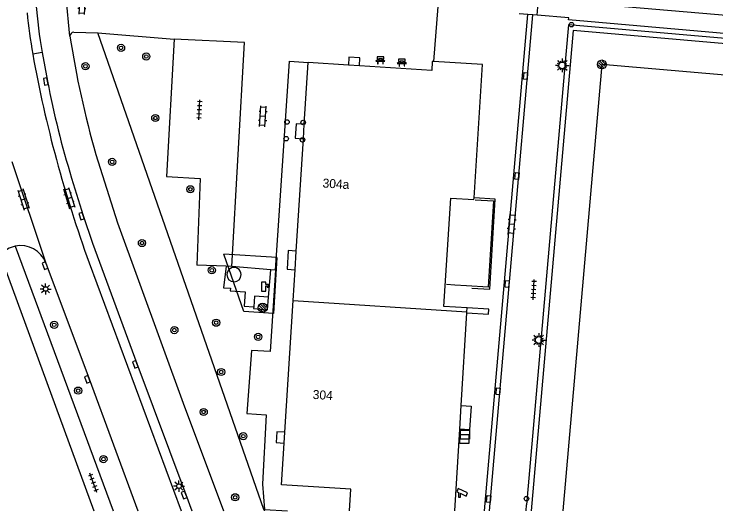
# Model space of a CAD drawing. Extents: x 132999 to 136000, y 398499 to 400501.
# Drawn here: x 134852.4 to 134930.3, y 398500 to 398555.2 of the extents above; entities that cross this region are included whole.
import ezdxf

# ---------------------------------------------------------------- set-up
doc = ezdxf.new("R2010")
doc.units = 0
for name, color, linetype in [('bs-afsc-belijning', 7, 'Continuous'), ('bs-afsc-hekwerk laag', 7, 'Continuous'), ('bs-afsc-poort', 7, 'Continuous'), ('bs-symb-beregeningsautomaat', 7, 'Continuous'), ('bs-symb-cornervlag', 7, 'Continuous'), ('bs-symb-veldverlichting', 7, 'Continuous'), ('gg-afsc-hekwerk', 7, 'Continuous'), ('gg-anno-huisnummerreeks BGT', 7, 'Continuous'), ('gg-bbg-hoofdgebouw', 7, 'Continuous'), ('gg-bbg-overig bouwwerk', 7, 'Continuous'), ('gg-bbg-tussenscheiding', 7, 'Continuous'), ('gg-knt-verharding', 7, 'Continuous'), ('gg-kwrk-afval apart plaats', 7, 'Continuous'), ('gt-bbg-plantopografie pand', 7, 'Continuous'), ('gt-grn-vlakafsluiter', 7, 'Continuous'), ('gt-grn-weggrens', 7, 'Continuous'), ('gt-symb-afsluitpaal', 7, 'Continuous'), ('gt-symb-bank', 7, 'Continuous'), ('gt-symb-boom', 7, 'Continuous'), ('gt-symb-camera', 7, 'Continuous'), ('gt-symb-klinker verharding', 7, 'Continuous'), ('gt-symb-kolk', 7, 'Continuous'), ('gt-symb-kolk center center', 7, 'Continuous'), ('gt-symb-lichtmast', 7, 'Continuous'), ('gt-symb-pomp', 7, 'Continuous'), ('gt-symb-straatmeubilair', 7, 'Continuous'), ('gt-symb-tegel verharding', 7, 'Continuous'), ('gt-symb-verkeersbordpaal', 7, 'Continuous')]:
    doc.layers.add(name, color=color, linetype=linetype)

# ---------------------------------------------------------------- blocks, each defined once
blk = doc.blocks.new('gt0-KOLK')
at = {"layer": 'gt-symb-kolk'}
blk.add_lwpolyline([(0, 0), (0.375, 0), (0.375, 0.4), (-0.375, 0.4), (-0.375, 0), (0, 0)], dxfattribs=at)
blk = doc.blocks.new('gt0-BOOM')
at = {"layer": 'gt-symb-boom'}
for radius in [0.4, 0.2]:
    blk.add_circle((0, 0), radius, dxfattribs=at)
blk = doc.blocks.new('gt0-TEG1')
at = {"layer": 'gt-symb-tegel verharding'}
for p, q in [((-1.125, 0), (1.125, 0)), ((-0.9, -0.25), (-0.9, 0.25)), ((-0.45, -0.25), (-0.45, 0.25)), ((0, -0.25), (0, 0.25)), ((0.45, -0.25), (0.45, 0.25)), ((0.9, -0.25), (0.9, 0.25))]:
    blk.add_line(p, q, dxfattribs=at)
blk = doc.blocks.new('gt0-KL1')
at = {"layer": 'gt-symb-klinker verharding'}
for p, q in [((-1.15, 0.3), (1.15, 0.3)), ((-1, -0.3), (-1, 0.3)), ((-0.5, 0.3), (-0.5, 0.45)), ((0, -0.3), (0, 0.3)), ((0.5, 0.3), (0.5, 0.45)), ((1, -0.3), (1, 0.3)), ((-1.15, -0.3), (1.15, -0.3)), ((-0.5, -0.45), (-0.5, -0.3)), ((0.5, -0.45), (0.5, -0.3))]:
    blk.add_line(p, q, dxfattribs=at)
blk = doc.blocks.new('gt0-LMAST')
at = {"layer": 'gt-symb-lichtmast'}
for p, q in [((-0.182, 0.173), (-0.447, 0.438)), ((-0.005, 0.246), (-0.005, 0.621)), ((0.172, 0.173), (0.437, 0.438)), ((-0.255, -0.004), (-0.63, -0.004)), ((-0.182, -0.181), (-0.447, -0.446)), ((-0.005, -0.254), (-0.005, -0.629)), ((0.437, -0.446), (0.172, -0.181)), ((0.245, -0.004), (0.62, -0.004))]:
    blk.add_line(p, q, dxfattribs=at)
blk.add_circle((-0.005, -0.004), 0.25, dxfattribs=at)
blk = doc.blocks.new('gt0-VPAAL')
at = {"layer": 'gt-symb-verkeersbordpaal'}
blk.add_circle((0, 0), 0.25, dxfattribs=at)
blk = doc.blocks.new('bs0-VELDV')
at = {"layer": 'bs-symb-veldverlichting'}
for p, q in [((-0.375, 0), (-0.75, 0)), ((-0.53, 0.53), (-0.265, 0.265)), ((-0.346, 0.144), (-0.52, 0.215)), ((-0.215, 0.52), (-0.144, 0.346)), ((0, 0.75), (0, 0.375)), ((0.215, 0.52), (0.144, 0.346)), ((0.265, 0.265), (0.53, 0.53)), ((0.346, 0.144), (0.52, 0.215)), ((0.375, 0), (0.75, 0)), ((-0.265, -0.265), (-0.53, -0.53)), ((-0.346, -0.144), (-0.52, -0.215)), ((-0.144, -0.346), (-0.215, -0.52)), ((0, -0.375), (0, -0.75)), ((0.144, -0.346), (0.215, -0.52)), ((0.265, -0.265), (0.53, -0.53)), ((0.346, -0.144), (0.52, -0.215))]:
    blk.add_line(p, q, dxfattribs=at)
blk.add_circle((0, 0), 0.375, dxfattribs=at)
blk = doc.blocks.new('gt0-CAMERA')
at = {"layer": 'gt-symb-camera'}
for points in [[(0.067, 0.484), (0.753, 0.164), (0.916, 0.514), (-0.121, 0.999), (-0.284, 0.648), (-0.067, 0.547)], [(0.067, 0.484), (0.067, 0), (-0.067, 0), (-0.067, 0.547)]]:
    blk.add_lwpolyline(points, dxfattribs=at)
blk = doc.blocks.new('DUMMY')
at = {"layer": 'gt-symb-straatmeubilair'}
blk.add_lwpolyline([(0.5, -0.5), (-0.5, -0.5), (-0.5, 0.5), (0.5, 0.5)], close=True, dxfattribs=at)
blk = doc.blocks.new('gt0-KOLKCC')
at = {"layer": 'gt-symb-kolk center center'}
blk.add_lwpolyline([(-0.375, 0.2), (0.375, 0.2), (0.375, -0.2), (-0.375, -0.2)], close=True, dxfattribs=at)
blk = doc.blocks.new('bs0-CORNVLG')
at = {"layer": 'bs-symb-cornervlag'}
for p, q in [((-0.345, 0.203), (0.203, -0.345)), ((-0.212, 0.354), (0.345, -0.203)), ((0.025, 0.399), (0.399, 0.025)), ((-0.399, -0.025), (-0.025, -0.399))]:
    blk.add_line(p, q, dxfattribs=at)
blk.add_circle((0, 0), 0.5, dxfattribs=at)
blk = doc.blocks.new('gt0-APAAL')
at = {"layer": 'gt-symb-afsluitpaal'}
blk.add_circle((0, 0), 0.25, dxfattribs=at)
blk = doc.blocks.new('gt0-BANK')
at = {"layer": 'gt-symb-bank'}
for p, q in [((-0.504, 0.274), (-0.322, 0.274)), ((-0.314, 0.265), (-0.314, 0.007)), ((-0.308, 0), (-0.266, 0)), ((-0.258, 0.009), (-0.258, 0.265)), ((-0.251, 0.274), (0.252, 0.274)), ((-0.243, 0.547), (-0.243, 0.412)), ((0.244, 0.487), (0.244, 0.547)), ((0.26, 0.265), (0.26, 0.007)), ((0.266, 0), (0.305, 0)), ((0.311, 0.007), (0.311, 0.265)), ((0.319, 0.274), (0.501, 0.274))]:
    blk.add_line(p, q, dxfattribs=at)
for points in [[(-0.251, 0.404), (-0.362, 0.404), (-0.504, 0.274)], [(-0.362, 0.761), (-0.362, 0.554), (-0.251, 0.554)], [(0.252, 0.554), (0.359, 0.554), (0.359, 0.761), (-0.362, 0.761)], [(0.501, 0.274), (0.359, 0.404), (0.244, 0.404)]]:
    blk.add_lwpolyline(points, dxfattribs=at)
for centre, start, end in [((-0.308, 0.007), 180, 270), ((0.266, 0.007), 180, 270), ((0.305, 0.007), 270, 0)]:
    blk.add_arc(centre, 0.00643, start, end, dxfattribs=at)
for points, degree in [([(-0.322, 0.274), (-0.314, 0.273), (-0.314, 0.265)], 2), ([(-0.266, 0), (-0.258, 0), (-0.258, 0.009)], 2), ([(-0.258, 0.265), (-0.257, 0.274), (-0.251, 0.274)], 2), ([(-0.251, 0.554), (-0.243, 0.553), (-0.243, 0.547)], 2), ([(-0.243, 0.412), (-0.243, 0.404), (-0.251, 0.404)], 2), ([(-0.18, 0.554), (0, 0.554), (0.18, 0.554), (0.189, 0.553), (0.189, 0.547), (0.189, 0.48), (0.189, 0.412), (0.189, 0.404), (0.18, 0.404), (0, 0.404), (-0.18, 0.404), (-0.188, 0.404), (-0.188, 0.412), (-0.188, 0.48), (-0.188, 0.547), (-0.186, 0.554), (-0.18, 0.554)], 3), ([(0.244, 0.547), (0.245, 0.554), (0.252, 0.554)], 2), ([(0.244, 0.404), (0.244, 0.462), (0.244, 0.487)], 2), ([(0.252, 0.274), (0.26, 0.273), (0.26, 0.265)], 2), ([(0.311, 0.265), (0.312, 0.274), (0.319, 0.274)], 2)]:
    blk.add_open_spline(points, degree=degree, dxfattribs=at)
blk = doc.blocks.new('bs0-BEREGENAUTOM')
at = {"layer": 'bs-symb-beregeningsautomaat'}
for p, q in [((-0.345, 0.203), (0.203, -0.345)), ((-0.212, 0.354), (0.345, -0.203)), ((0.025, 0.399), (0.399, 0.025)), ((-0.399, -0.025), (-0.025, -0.399))]:
    blk.add_line(p, q, dxfattribs=at)
blk.add_circle((0, 0), 0.5, dxfattribs=at)
blk = doc.blocks.new('gt0-POMP')
at = {"layer": 'gt-symb-pomp'}
blk.add_lwpolyline([(-0.242, 0), (0.242, 0), (0.242, 0.609), (0.399, 0.609), (0.399, 0.452), (0.534, 0.452), (0.534, 0.744), (0.242, 0.744), (0.242, 1), (-0.242, 1)], close=True, dxfattribs=at)

msp = doc.modelspace()

# ---------------------------------------------------------------- linework, layer by layer
at = {"layer": 'bs-afsc-belijning'}
msp.add_lwpolyline([(134977.581, 398500), (134981.421, 398544.076), (134917.669, 398549.606), (134913.343, 398500)], dxfattribs=at)
at = {"layer": 'bs-afsc-hekwerk laag'}
msp.add_line((134901.363, 398525.087), (134900.408, 398525.162), dxfattribs=at)
msp.add_lwpolyline([(134903.595, 398534.579), (134905.646, 398534.465), (134905.038, 398524.867), (134902.635, 398525.023)], dxfattribs=at)
at = {"layer": 'bs-afsc-poort'}
for p, q in [((134913.949, 398554.027), (134913.681, 398550.709)), ((134902.635, 398525.023), (134901.363, 398525.087)), ((134909.271, 398500), (134909.31, 398500.692))]:
    msp.add_line(p, q, dxfattribs=at)
at = {"layer": 'gg-afsc-hekwerk'}
for p, q in [((134913.949, 398554.027), (134913.681, 398550.709)), ((134937.101, 398552.002), (134913.949, 398554.027)), ((134880.123, 398500.15), (134861.689, 398553.129)), ((134913.681, 398550.709), (134909.31, 398500.692)), ((134901.363, 398525.087), (134900.408, 398525.162)), ((134902.635, 398525.023), (134901.363, 398525.087)), ((134880.123, 398500.15), (134880.188, 398500)), ((134909.271, 398500), (134909.31, 398500.692))]:
    msp.add_line(p, q, dxfattribs=at)
msp.add_lwpolyline([(134903.595, 398534.579), (134905.646, 398534.465), (134905.038, 398524.867), (134902.635, 398525.023)], dxfattribs=at)
at = {"layer": 'gg-bbg-hoofdgebouw'}
for p, q in [((134884.628, 398542.967), (134885.061, 398549.813)), ((134889.528, 398549.532), (134885.061, 398549.813)), ((134890.746, 398549.455), (134889.528, 398549.532)), ((134904.432, 398549.624), (134898.985, 398549.939)), ((134903.481, 398534.783), (134904.432, 398549.624)), ((134884.526, 398541.36), (134884.628, 398542.967)), ((134883.736, 398528.875), (134884.526, 398541.36)), ((134883.605, 398526.81), (134883.736, 398528.875)), ((134883.388, 398523.383), (134883.605, 398526.81)), ((134882.461, 398508.753), (134883.388, 398523.383)), ((134902.046, 398511.705), (134902.677, 398521.999)), ((134902.677, 398521.999), (134902.686, 398522.138)), ((134902.686, 398522.138), (134902.712, 398522.562)), ((134901.885, 398509.092), (134902.046, 398511.705)), ((134882.384, 398507.536), (134882.461, 398508.753)), ((134901.328, 398500), (134901.885, 398509.092)), ((134882.09, 398502.89), (134882.384, 398507.536))]:
    msp.add_line(p, q, dxfattribs=at)
for points in [[(134898.985, 398549.939), (134898.841, 398549.947), (134898.784, 398548.949), (134890.746, 398549.455)], [(134902.712, 398522.562), (134900.137, 398522.724), (134900.9, 398534.773), (134903.47, 398534.618), (134903.481, 398534.783)], [(134889.643, 398500), (134889.793, 398502.418), (134882.09, 398502.89)]]:
    msp.add_lwpolyline(points, dxfattribs=at)
at = {"layer": 'gg-bbg-overig bouwwerk'}
for points in [[(134879.009, 398522.691), (134878.997, 398522.503), (134880.56, 398522.349), (134880.667, 398523.753)], [(134880.667, 398523.753), (134879.085, 398523.875), (134879.009, 398522.691)]]:
    msp.add_lwpolyline(points, dxfattribs=at)
at = {"layer": 'gg-bbg-tussenscheiding'}
msp.add_line((134883.388, 398523.383), (134902.686, 398522.138), dxfattribs=at)
at = {"layer": 'gg-knt-verharding'}
for p, q in [((134858.602, 398552.742), (134857.984, 398559.122)), ((134899.455, 398556.037), (134898.985, 398549.939)), ((134904.658, 398500), (134909.457, 398555.175)), ((134905.194, 398500), (134909.997, 398555.117)), ((134909.457, 398555.175), (134908.487, 398555.252)), ((134909.997, 398555.117), (134909.457, 398555.175)), ((134910.498, 398555.091), (134909.997, 398555.117)), ((134859.022, 398553.206), (134861.689, 398553.129)), ((134861.689, 398553.129), (134870.178, 398552.406)), ((134877.984, 398552.035), (134870.178, 398552.406)), ((134876.6, 398527.154), (134877.984, 398552.035)), ((134855.522, 398550.921), (134854.472, 398550.771)), ((134855.522, 398550.921), (134856.119, 398547.749)), ((134852.518, 398529.411), (134863.393, 398500)), ((134850.769, 398528.519), (134861.264, 398500)), ((134860.744, 398527.567), (134870.967, 398500)), ((134875.971, 398527.203), (134872.684, 398527.295)), ((134876.6, 398527.154), (134875.971, 398527.203)), ((134880.919, 398526.789), (134876.6, 398527.154)), ((134880.667, 398523.753), (134880.919, 398526.789)), ((134881.423, 398526.747), (134880.919, 398526.789)), ((134880.211, 398500.15), (134882.75, 398500))]:
    msp.add_line(p, q, dxfattribs=at)
for points in [[(134910.498, 398555.091), (134910.637, 398556.902), (134975.787, 398551.299), (134975.886, 398552.417), (134870.015, 398561.559), (134875.905, 398632.205), (134875.441, 398634.051), (134874.748, 398637.234), (134874.757, 398637.282)], [(134983.754, 398500), (134984.331, 398506.74), (134982.985, 398508.368), (134986.44, 398548.199), (134913.973, 398554.584), (134913.99, 398554.787), (134910.498, 398555.091)], [(134981.118, 398500), (134985.239, 398547.198), (134914.484, 398553.378), (134909.83, 398500)], [(134870.178, 398552.406), (134869.324, 398537.147), (134873.069, 398536.923), (134872.684, 398527.295)], [(134881.423, 398526.747), (134882.973, 398549.964), (134885.061, 398549.813)], [(134890.746, 398549.455), (134890.801, 398550.33), (134889.583, 398550.404), (134889.528, 398549.532)], [(134884.628, 398542.967), (134883.718, 398543.024), (134883.62, 398541.417), (134884.526, 398541.36)], [(134861.486, 398539.592), (134863.884, 398531.997), (134871.194, 398511.966), (134875.645, 398500)], [(134858.794, 398536.993), (134860.084, 398532.816), (134861.125, 398529.743), (134866.051, 398516.372), (134871.474, 398501.847), (134872.131, 398500)], [(134903.225, 398524.74), (134905.22, 398524.629), (134905.835, 398534.632), (134903.481, 398534.783)], [(134852.518, 398529.411), (134851.851, 398529.183), (134850.769, 398528.519)], [(134883.736, 398528.875), (134882.832, 398528.932), (134882.714, 398526.867), (134883.605, 398526.81)], [(134855.945, 398527.543), (134860.732, 398514.689), (134866.128, 398500)], [(134875.971, 398527.203), (134875.65, 398524.799), (134876.417, 398524.755), (134876.415, 398524.469), (134878.062, 398524.36), (134877.967, 398522.758), (134879.009, 398522.691)], [(134881.423, 398526.747), (134880.83, 398517.714), (134878.779, 398517.824), (134878.261, 398510.824), (134880.379, 398510.696), (134879.988, 398502.983), (134880.211, 398500.15)], [(134902.677, 398521.999), (134905.077, 398521.851), (134905.126, 398522.428), (134902.712, 398522.562)], [(134902.046, 398511.705), (134903.17, 398511.636), (134902.979, 398509.025), (134901.885, 398509.092)], [(134882.461, 398508.753), (134881.567, 398508.809), (134881.498, 398507.592), (134882.384, 398507.536)]]:
    msp.add_lwpolyline(points, dxfattribs=at)
for centre, radius, start, end in [((134917.029, 398561.45), 62.402, 179.58735, 189.71357), ((134913.372, 398561.18), 59.812, 185.59286, 190.02232), ((134859.075, 398552.736), 0.473, 96.4457, 179.25324), ((134969.459, 398570.163), 112.217, 188.93111, 195.80891), ((134992.342, 398575.587), 140.086, 190.20389, 200.04711), ((134951.329, 398565.717), 96.891, 190.68712, 197.24494), ((134853.144, 398526.482), 2.996, 20.7534, 102.05848)]:
    msp.add_arc(centre, radius, start, end, dxfattribs=at)
at = {"layer": 'gg-kwrk-afval apart plaats'}
for start, end in [(359.99982, 180.00018), (180, 0)]:
    msp.add_arc((134876.824, 398526.261), 0.8, start, end, dxfattribs=at)
at = {"layer": 'gt-bbg-plantopografie pand'}
for p in [(134881.587, 398528.176), (134877.931, 398522.144)]:
    msp.add_line(p, (134875.678, 398528.55), dxfattribs=at)
msp.add_lwpolyline([(134881.587, 398528.176), (134881.192, 398521.938), (134877.931, 398522.144)], dxfattribs=at)
at = {"layer": 'gt-grn-vlakafsluiter'}
msp.add_line((134880.123, 398500.15), (134880.211, 398500.15), dxfattribs=at)
at = {"layer": 'gt-grn-weggrens'}
msp.add_line((134852.139, 398538.841), (134855.945, 398527.543), dxfattribs=at)

# ---------------------------------------------------------------- block references
at = {"layer": 'bs-symb-beregeningsautomaat'}
msp.add_blockref('bs0-BEREGENAUTOM', (134879.999, 398522.573), dxfattribs=at)
at = {"layer": 'bs-symb-cornervlag'}
msp.add_blockref('bs0-CORNVLG', (134917.669, 398549.606), dxfattribs=at)
at = {"layer": 'bs-symb-veldverlichting'}
for p in [(134913.275, 398549.507), (134910.666, 398518.994)]:
    msp.add_blockref('bs0-VELDV', p, dxfattribs=at)
at = {"layer": 'gt-symb-afsluitpaal'}
for p in [(134882.711, 398543.217), (134884.501, 398543.157), (134882.614, 398541.363), (134884.434, 398541.242)]:
    msp.add_blockref('gt0-APAAL', p, dxfattribs=at)
at = {"layer": 'gt-symb-bank'}
for p in [(134893.086, 398549.695), (134895.46, 398549.439)]:
    msp.add_blockref('gt0-BANK', p, dxfattribs=at)
at = {"layer": 'gt-symb-boom'}
for p in [(134864.279, 398551.449), (134867.083, 398550.492), (134860.324, 398549.414), (134868.085, 398543.661), (134863.287, 398538.782), (134871.974, 398535.739), (134866.604, 398529.771), (134874.352, 398526.749), (134874.847, 398520.92), (134856.862, 398520.682), (134870.203, 398520.099), (134879.503, 398519.338), (134875.398, 398515.442), (134859.52, 398513.369), (134873.462, 398510.997), (134877.855, 398508.311), (134862.327, 398505.761), (134876.951, 398501.517)]:
    msp.add_blockref('gt0-BOOM', p, dxfattribs=at)
at = {"layer": 'gt-symb-camera'}
msp.add_blockref('gt0-CAMERA', (134901.854, 398501.487), dxfattribs=at)
at = {"layer": 'gt-symb-klinker verharding'}
for p, rotation in [((134859.954, 398556.34), -92.57914750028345), ((134880.03, 398543.861), 86.7883742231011), ((134858.512, 398534.767), -72.77930062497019), ((134853.446, 398534.626), -71.94544753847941), ((134907.668, 398531.852), 84.60853660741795)]:
    msp.add_blockref('gt0-KL1', p, dxfattribs=dict(at, rotation=rotation))
at = {"layer": 'gt-symb-kolk'}
for p, rotation in [((134856.119, 398547.749), 100.65836150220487), ((134860.084, 398532.816), 107.40188791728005), ((134856.029, 398527.317), 110.37489991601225), ((134866.051, 398516.372), 110.24750150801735), ((134860.732, 398514.689), 110.42861714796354), ((134871.474, 398501.847), 110.48229689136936)]:
    msp.add_blockref('gt0-KOLK', p, dxfattribs=dict(at, rotation=rotation))
at = {"layer": 'gt-symb-kolk center center'}
for p, rotation in [((134909.196, 398548.337), -94.8778808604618), ((134908.247, 398537.204), 85.1221191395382), ((134907.151, 398525.228), 84.83669318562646), ((134906.15, 398513.291), 85.17923392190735), ((134905.096, 398501.336), 85.06501407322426)]:
    msp.add_blockref('gt0-KOLKCC', p, dxfattribs=dict(at, rotation=rotation))
at = {"layer": 'gt-symb-lichtmast'}
for p in [(134855.912, 398524.664), (134870.718, 398502.758)]:
    msp.add_blockref('gt0-LMAST', p, dxfattribs=at)
at = {"layer": 'gt-symb-pomp'}
msp.add_blockref('gt0-POMP', (134880.119, 398524.404), dxfattribs=at)
at = {"layer": 'gt-symb-straatmeubilair'}
for p in [(134902.478, 398508.485), (134902.418, 398507.996)]:
    msp.add_blockref('DUMMY', p, dxfattribs=at)
at = {"layer": 'gt-symb-tegel verharding'}
for p, rotation in [((134872.982, 398544.566), 86.78837422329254), ((134910.102, 398524.597), 86.78837422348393), ((134861.197, 398503.126), 110.1739449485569)]:
    msp.add_blockref('gt0-TEG1', p, dxfattribs=dict(at, rotation=rotation))
at = {"layer": 'gt-symb-verkeersbordpaal'}
for p in [(134914.302, 398554.027), (134909.308, 398501.372)]:
    msp.add_blockref('gt0-VPAAL', p, dxfattribs=at)

# ---------------------------------------------------------------- texts
at = {"layer": 'gg-anno-huisnummerreeks BGT'}
for s, p in [('304a', (134886.634, 398535.944)), ('304', (134885.536, 398512.457))]:
    msp.add_text(s, height=1, rotation=356.4, dxfattribs=at).set_placement(p)

doc.saveas('drawing.dxf')
